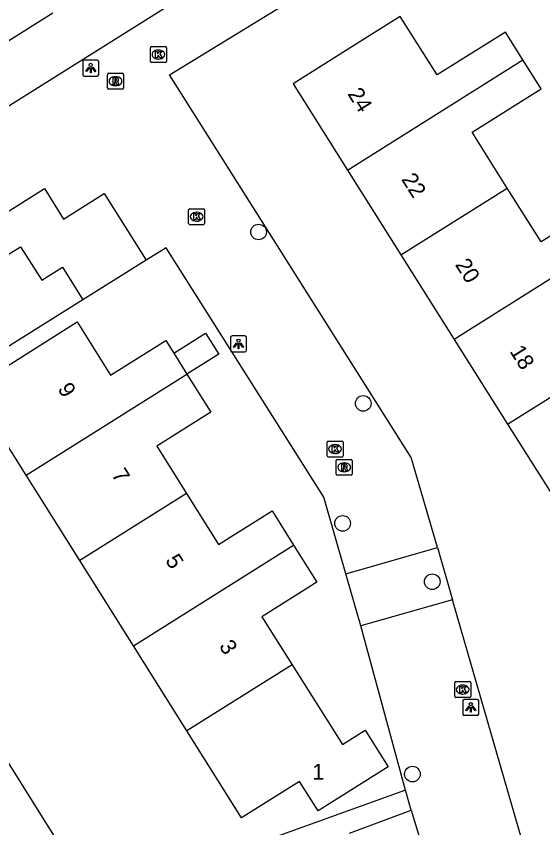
# Model space of a CAD drawing. Extents: x 158461 to 159795, y 387220 to 388672.
# Drawn here: x 159034.3 to 159067.3, y 388070.4 to 388121.2 of the extents above; entities that cross this region are included whole.
import ezdxf

# ---------------------------------------------------------------- set-up
doc = ezdxf.new("R2010")
doc.units = 0
for name, color, linetype in [('IMGEO_Boom', 7, 'Continuous'), ('IMGEO_Groenvoorziening', 7, 'Continuous'), ('IMGEO_Kolk', 7, 'Continuous'), ('IMGEO_Lichtpunt', 7, 'Continuous'), ('IMGEO_Pand', 7, 'Continuous'), ('IMGEO_Pand_nummerreeks', 7, 'Continuous'), ('IMGEO_Parkeervlak_open', 7, 'Continuous'), ('IMGEO_Rijbaan_lokaal_open', 7, 'Continuous'), ('IMGEO_Rioolput', 7, 'Continuous'), ('IMGEO_Voetpad_open', 7, 'Continuous')]:
    doc.layers.add(name, color=color, linetype=linetype)

msp = doc.modelspace()

# ---------------------------------------------------------------- linework, layer by layer
at = {"layer": 'IMGEO_Boom'}
for centre in [(159049.509, 388107.668), (159056.054, 388096.938), (159054.767, 388089.426), (159060.376, 388085.773), (159059.136, 388073.726)]:
    msp.add_circle(centre, 0.489, dxfattribs=at)
at = {"layer": 'IMGEO_Groenvoorziening'}
msp.add_lwpolyline([(159038.519, 388103.426), (159031.27, 388098.883)], dxfattribs=at)
at = {"layer": 'IMGEO_Kolk'}
for p, q in [((159042.739, 388118.354), (159042.739, 388119.206)), ((159042.814, 388119.28), (159043.666, 388119.28)), ((159043.74, 388119.206), (159043.74, 388118.354)), ((159043.227, 388119.06), (159043.252, 388119.06)), ((159043.666, 388118.28), (159042.814, 388118.28)), ((159043.25, 388118.5), (159043.225, 388118.5)), ((159045.131, 388108.201), (159045.131, 388109.053)), ((159045.206, 388109.127), (159046.058, 388109.127)), ((159046.132, 388109.053), (159046.132, 388108.201)), ((159045.619, 388108.907), (159045.644, 388108.907)), ((159046.058, 388108.127), (159045.206, 388108.127)), ((159045.642, 388108.347), (159045.617, 388108.347)), ((159053.793, 388093.654), (159053.793, 388094.506)), ((159053.868, 388094.58), (159054.72, 388094.58)), ((159054.281, 388094.36), (159054.306, 388094.36)), ((159054.794, 388094.506), (159054.794, 388093.654)), ((159054.304, 388093.8), (159054.279, 388093.8)), ((159054.72, 388093.58), (159053.868, 388093.58)), ((159061.856, 388079.515), (159062.708, 388079.515)), ((159061.781, 388078.589), (159061.781, 388079.441)), ((159062.269, 388079.295), (159062.294, 388079.295)), ((159062.782, 388079.441), (159062.782, 388078.589)), ((159062.708, 388078.515), (159061.856, 388078.515)), ((159062.292, 388078.735), (159062.267, 388078.735))]:
    msp.add_line(p, q, dxfattribs=at)
for points in [[(159042.739, 388118.354), (159042.739, 388119.206)], [(159042.814, 388119.28), (159043.666, 388119.28)], [(159043.74, 388119.206), (159043.74, 388118.354)], [(159043.06, 388118.98), (159043.183, 388118.98), (159043.183, 388118.829), (159043.313, 388118.98), (159043.477, 388118.98), (159043.331, 388118.829), (159043.484, 388118.58), (159043.332, 388118.58), (159043.247, 388118.744), (159043.183, 388118.677), (159043.183, 388118.58), (159043.06, 388118.58), (159043.06, 388118.98)], [(159043.666, 388118.28), (159042.814, 388118.28)], [(159045.131, 388108.201), (159045.131, 388109.053)], [(159045.206, 388109.127), (159046.058, 388109.127)], [(159046.132, 388109.053), (159046.132, 388108.201)], [(159045.452, 388108.827), (159045.575, 388108.827), (159045.575, 388108.676), (159045.705, 388108.827), (159045.869, 388108.827), (159045.723, 388108.676), (159045.876, 388108.427), (159045.724, 388108.427), (159045.639, 388108.591), (159045.575, 388108.524), (159045.575, 388108.427), (159045.452, 388108.427), (159045.452, 388108.827)], [(159046.058, 388108.127), (159045.206, 388108.127)], [(159053.793, 388093.654), (159053.793, 388094.506)], [(159053.868, 388094.58), (159054.72, 388094.58)], [(159054.114, 388094.28), (159054.237, 388094.28), (159054.237, 388094.129), (159054.367, 388094.28), (159054.531, 388094.28), (159054.385, 388094.129), (159054.538, 388093.88), (159054.386, 388093.88), (159054.301, 388094.044), (159054.237, 388093.977), (159054.237, 388093.88), (159054.114, 388093.88), (159054.114, 388094.28)], [(159054.794, 388094.506), (159054.794, 388093.654)], [(159054.72, 388093.58), (159053.868, 388093.58)], [(159061.856, 388079.515), (159062.708, 388079.515)], [(159061.781, 388078.589), (159061.781, 388079.441)], [(159062.102, 388079.215), (159062.225, 388079.215), (159062.225, 388079.064), (159062.355, 388079.215), (159062.519, 388079.215), (159062.373, 388079.064), (159062.526, 388078.815), (159062.374, 388078.815), (159062.289, 388078.979), (159062.225, 388078.912), (159062.225, 388078.815), (159062.102, 388078.815), (159062.102, 388079.215)], [(159062.782, 388079.441), (159062.782, 388078.589)], [(159062.708, 388078.515), (159061.856, 388078.515)]]:
    msp.add_lwpolyline(points, dxfattribs=at)
for centre, start, end in [((159042.816, 388119.204), 91.552, 178.448), ((159042.816, 388119.204), 91.552, 178.448), ((159043.664, 388119.204), 1.552, 88.448), ((159043.664, 388119.204), 1.552, 88.448), ((159042.816, 388118.356), 181.552, 268.448), ((159042.816, 388118.356), 181.552, 268.448), ((159043.664, 388118.356), 271.552, 358.448), ((159043.664, 388118.356), 271.552, 358.448), ((159045.208, 388109.051), 91.552, 178.448), ((159045.208, 388109.051), 91.552, 178.448), ((159046.056, 388109.051), 1.552, 88.448), ((159046.056, 388109.051), 1.552, 88.448), ((159045.208, 388108.203), 181.552, 268.448), ((159045.208, 388108.203), 181.552, 268.448), ((159046.056, 388108.203), 271.552, 358.448), ((159046.056, 388108.203), 271.552, 358.448), ((159053.87, 388094.504), 91.552, 178.448), ((159053.87, 388094.504), 91.552, 178.448), ((159054.718, 388094.504), 1.552, 88.448), ((159054.718, 388094.504), 1.552, 88.448), ((159053.87, 388093.656), 181.552, 268.448), ((159053.87, 388093.656), 181.552, 268.448), ((159054.718, 388093.656), 271.552, 358.448), ((159054.718, 388093.656), 271.552, 358.448), ((159061.858, 388079.439), 91.552, 178.448), ((159061.858, 388079.439), 91.552, 178.448), ((159062.706, 388079.439), 1.552, 88.448), ((159062.706, 388079.439), 1.552, 88.448), ((159061.858, 388078.591), 181.552, 268.448), ((159061.858, 388078.591), 181.552, 268.448), ((159062.706, 388078.591), 271.552, 358.448), ((159062.706, 388078.591), 271.552, 358.448)]:
    msp.add_arc(centre, 0.0765, start, end, dxfattribs=at)
for centre, major_axis, ratio, start_param, end_param in [((159043.226, 388118.78), (-0.387, 0.002), 0.722429, 4.712389, 7.853982), ((159043.251, 388118.78), (-0.39, 0.002), 0.717154, 1.570796, 4.712389), ((159045.618, 388108.627), (-0.387, 0.002), 0.722429, 4.712389, 7.853982), ((159045.643, 388108.627), (-0.39, 0.002), 0.717154, 1.570796, 4.712389), ((159054.28, 388094.08), (-0.387, 0.002), 0.722429, 4.712389, 7.853982), ((159054.305, 388094.08), (-0.39, 0.002), 0.717154, 1.570796, 4.712389), ((159062.268, 388079.015), (-0.387, 0.002), 0.722429, 4.712389, 7.853982), ((159062.293, 388079.015), (-0.39, 0.002), 0.717154, 1.570796, 4.712389)]:
    msp.add_ellipse(centre, major_axis=major_axis, ratio=ratio, start_param=start_param, end_param=end_param, dxfattribs=at)
at = {"layer": 'IMGEO_Lichtpunt'}
for p, q in [((159038.505, 388118.334), (159038.505, 388117.527)), ((159038.505, 388118.334), (159038.505, 388117.527)), ((159039.407, 388118.429), (159038.599, 388118.429)), ((159039.407, 388118.429), (159038.599, 388118.429)), ((159039.501, 388117.527), (159039.501, 388118.334)), ((159039.501, 388117.527), (159039.501, 388118.334)), ((159038.599, 388117.433), (159039.407, 388117.433)), ((159038.599, 388117.433), (159039.407, 388117.433)), ((159047.753, 388101.067), (159047.753, 388100.26)), ((159047.753, 388101.067), (159047.753, 388100.26)), ((159048.655, 388101.162), (159047.847, 388101.162)), ((159048.655, 388101.162), (159047.847, 388101.162)), ((159048.749, 388100.26), (159048.749, 388101.067)), ((159048.749, 388100.26), (159048.749, 388101.067)), ((159047.847, 388100.166), (159048.655, 388100.166)), ((159047.847, 388100.166), (159048.655, 388100.166)), ((159062.285, 388078.307), (159062.285, 388077.5)), ((159062.285, 388078.307), (159062.285, 388077.5)), ((159063.187, 388078.402), (159062.379, 388078.402)), ((159063.187, 388078.402), (159062.379, 388078.402)), ((159063.281, 388077.5), (159063.281, 388078.307)), ((159063.281, 388077.5), (159063.281, 388078.307)), ((159062.379, 388077.406), (159063.187, 388077.406)), ((159062.379, 388077.406), (159063.187, 388077.406))]:
    msp.add_line(p, q, dxfattribs=at)
for points in [[(159038.879, 388117.998), (159038.918, 388117.97), (159038.73, 388117.708), (159038.692, 388117.735), (159038.879, 388117.998)], [(159038.981, 388117.95), (159039.028, 388117.95), (159039.028, 388117.628), (159038.981, 388117.628), (159038.981, 388117.95)], [(159039.091, 388117.97), (159039.129, 388117.997), (159039.316, 388117.735), (159039.277, 388117.707), (159039.091, 388117.97)], [(159048.127, 388100.731), (159048.166, 388100.703), (159047.978, 388100.441), (159047.94, 388100.468), (159048.127, 388100.731)], [(159048.229, 388100.683), (159048.276, 388100.683), (159048.276, 388100.361), (159048.229, 388100.361), (159048.229, 388100.683)], [(159048.339, 388100.703), (159048.377, 388100.73), (159048.564, 388100.468), (159048.525, 388100.44), (159048.339, 388100.703)], [(159062.659, 388077.971), (159062.698, 388077.943), (159062.51, 388077.681), (159062.472, 388077.708), (159062.659, 388077.971)], [(159062.871, 388077.943), (159062.909, 388077.97), (159063.096, 388077.708), (159063.057, 388077.68), (159062.871, 388077.943)], [(159062.761, 388077.923), (159062.808, 388077.923), (159062.808, 388077.601), (159062.761, 388077.601), (159062.761, 388077.923)]]:
    msp.add_lwpolyline(points, dxfattribs=at)
for centre in [(159039.004, 388118.132), (159048.252, 388100.865), (159062.784, 388078.105)]:
    msp.add_circle(centre, 0.0994, dxfattribs=at)
for centre, start, end in [((159038.599, 388118.334), 90, 180), ((159038.599, 388118.334), 90, 180), ((159039.407, 388118.334), 0, 90), ((159039.407, 388118.334), 0, 90), ((159038.599, 388117.527), 180, 270), ((159038.599, 388117.527), 180, 270), ((159039.407, 388117.527), 270, 0), ((159039.407, 388117.527), 270, 360), ((159047.847, 388101.067), 90, 180), ((159047.847, 388101.067), 90, 180), ((159048.655, 388101.067), 0, 90), ((159048.655, 388101.067), 0, 90), ((159047.847, 388100.26), 180, 270), ((159047.847, 388100.26), 180, 270), ((159048.655, 388100.26), 270, 0), ((159048.655, 388100.26), 270, 360), ((159062.379, 388078.307), 90, 180), ((159062.379, 388078.307), 90, 180), ((159063.187, 388078.307), 0, 90), ((159063.187, 388078.307), 0, 90), ((159062.379, 388077.5), 180, 270), ((159062.379, 388077.5), 180, 270), ((159063.187, 388077.5), 270, 0), ((159063.187, 388077.5), 270, 360)]:
    msp.add_arc(centre, 0.0946, start, end, dxfattribs=at)
at = {"layer": 'IMGEO_Pand'}
for points in [[(159030.718, 388119.025), (159032.637, 388120.22), (159033.235, 388119.26), (159036.641, 388121.382)], [(159066.051, 388118.451), (159064.956, 388120.19), (159060.683, 388117.499), (159058.373, 388121.167), (159056.465, 388119.966), (159051.896, 388117.088), (159051.67, 388116.946), (159055.075, 388111.539)], [(159055.075, 388111.539), (159066.051, 388118.451)], [(159065.063, 388110.423), (159062.866, 388113.913), (159067.193, 388116.638), (159066.051, 388118.451)], [(159055.075, 388111.539), (159058.414, 388106.237)], [(159058.414, 388106.237), (159065.063, 388110.423)], [(159072.665, 388107.802), (159071.454, 388109.726), (159067.192, 388107.043), (159065.063, 388110.423)], [(159072.665, 388107.802), (159061.753, 388100.933)], [(159058.414, 388106.237), (159061.753, 388100.933)], [(159034.958, 388092.44), (159031.538, 388097.88), (159038.147, 388102.036), (159040.243, 388098.701), (159043.7, 388100.875), (159044.196, 388100.086)], [(159044.196, 388100.086), (159046.183, 388101.336), (159047.011, 388100.018), (159045.024, 388098.769)], [(159061.753, 388100.933), (159065.093, 388095.63)], [(159044.196, 388100.086), (159045.024, 388098.769)], [(159065.093, 388095.63), (159071.67, 388099.771)], [(159034.958, 388092.44), (159045.024, 388098.769)], [(159045.024, 388098.769), (159046.519, 388096.392), (159043.131, 388094.263), (159044.994, 388091.301)], [(159065.093, 388095.63), (159068.496, 388090.225), (159069.023, 388090.556), (159070.113, 388086.853)], [(159038.315, 388087.102), (159034.958, 388092.44)], [(159044.994, 388091.301), (159038.315, 388087.102)], [(159044.994, 388091.301), (159047, 388088.11), (159050.351, 388090.218), (159051.702, 388088.07)], [(159041.671, 388081.763), (159051.702, 388088.07)], [(159051.702, 388088.07), (159053.162, 388085.748), (159049.717, 388083.582), (159051.613, 388080.566)], [(159041.671, 388081.763), (159038.315, 388087.102)], [(159045.028, 388076.425), (159041.671, 388081.763)], [(159051.613, 388080.566), (159054.753, 388075.572), (159056.179, 388076.468), (159057.614, 388074.185), (159053.23, 388071.428), (159052.074, 388073.267), (159048.447, 388070.987), (159045.028, 388076.425)], [(159051.613, 388080.566), (159045.028, 388076.425)]]:
    msp.add_lwpolyline(points, dxfattribs=at)
at = {"layer": 'IMGEO_Parkeervlak_open'}
for points in [[(159031.27, 388098.883), (159029.957, 388100.956), (159031.277, 388101.774), (159029.954, 388103.86), (159034.614, 388106.748), (159035.936, 388104.662), (159037.229, 388105.463), (159038.519, 388103.426)], [(159042.469, 388105.902), (159038.519, 388103.426)]]:
    msp.add_lwpolyline(points, dxfattribs=at)
at = {"layer": 'IMGEO_Rijbaan_lokaal_open'}
for points in [[(159059.869, 388131.884), (159021.647, 388107.89), (159011.851, 388123.609)], [(159060.694, 388087.914), (159059.062, 388093.558), (159043.934, 388117.5), (159052.469, 388122.753), (159061.868, 388128.764)], [(159026.302, 388095.762), (159025.087, 388097.695), (159027.616, 388099.283), (159026.403, 388101.216), (159027.428, 388101.866), (159026.063, 388104.041), (159036.104, 388110.386), (159037.298, 388108.48), (159039.835, 388110.07), (159042.469, 388105.902)], [(159054.968, 388086.263), (159053.592, 388091.06), (159043.722, 388106.687), (159042.469, 388105.902)], [(159054.968, 388086.263), (159060.694, 388087.914)], [(159060.694, 388087.914), (159061.641, 388084.638)], [(159055.901, 388083.01), (159054.968, 388086.263)], [(159061.641, 388084.638), (159055.901, 388083.01)], [(159075.986, 388040.282), (159074.579, 388039.888), (159061.641, 388084.638)], [(159058.71, 388072.714), (159055.901, 388083.01)], [(159059.049, 388071.471), (159058.71, 388072.714)], [(159059.049, 388071.471), (159064.778, 388052.577), (159060.647, 388051.386)]]:
    msp.add_lwpolyline(points, dxfattribs=at)
at = {"layer": 'IMGEO_Rioolput'}
for p, q in [((159040.128, 388117.613), (159040.98, 388117.613)), ((159040.053, 388116.687), (159040.053, 388117.539)), ((159040.541, 388117.393), (159040.566, 388117.393)), ((159041.054, 388117.539), (159041.054, 388116.687)), ((159040.98, 388116.613), (159040.128, 388116.613)), ((159040.564, 388116.833), (159040.539, 388116.833)), ((159054.365, 388092.508), (159054.365, 388093.36)), ((159054.44, 388093.434), (159055.292, 388093.434)), ((159054.853, 388093.214), (159054.878, 388093.214)), ((159055.366, 388093.36), (159055.366, 388092.508)), ((159055.292, 388092.434), (159054.44, 388092.434)), ((159054.876, 388092.654), (159054.851, 388092.654))]:
    msp.add_line(p, q, dxfattribs=at)
for points in [[(159040.128, 388117.613), (159040.98, 388117.613)], [(159040.053, 388116.687), (159040.053, 388117.539)], [(159040.642, 388117.311), (159040.39, 388117.313), (159040.39, 388116.913)], [(159040.39, 388116.913), (159040.514, 388116.913), (159040.514, 388117.075), (159040.525, 388117.075)], [(159040.568, 388117.232), (159040.514, 388117.232), (159040.514, 388117.151)], [(159040.514, 388117.151), (159040.566, 388117.151)], [(159041.054, 388117.539), (159041.054, 388116.687)], [(159040.98, 388116.613), (159040.128, 388116.613)], [(159040.572, 388117.046), (159040.643, 388116.913), (159040.783, 388116.913), (159040.718, 388117.039)], [(159054.365, 388092.508), (159054.365, 388093.36)], [(159054.44, 388093.434), (159055.292, 388093.434)], [(159055.366, 388093.36), (159055.366, 388092.508)], [(159054.954, 388093.132), (159054.702, 388093.134), (159054.702, 388092.734)], [(159054.702, 388092.734), (159054.826, 388092.734), (159054.826, 388092.896), (159054.837, 388092.896)], [(159054.88, 388093.053), (159054.826, 388093.053), (159054.826, 388092.972)], [(159054.826, 388092.972), (159054.878, 388092.972)], [(159054.884, 388092.867), (159054.955, 388092.734), (159055.095, 388092.734), (159055.03, 388092.86)], [(159055.292, 388092.434), (159054.44, 388092.434)]]:
    msp.add_lwpolyline(points, dxfattribs=at)
for centre, radius, start, end in [((159040.13, 388117.537), 0.0765, 91.552, 178.448), ((159040.13, 388117.537), 0.0765, 91.552, 178.448), ((159040.978, 388117.537), 0.0765, 1.552, 88.448), ((159040.978, 388117.537), 0.0765, 1.552, 88.448), ((159040.524, 388117.022), 0.0533, 26.0293, 88.6989), ((159040.55, 388117.34), 0.19, 274.7715, 282.9687), ((159040.574, 388117.136), 0.0964, 77.0061, 93.1865), ((159040.588, 388117.193), 0.0378, 276.6634, 79.6772), ((159040.641, 388117.201), 0.109, 350.3612, 89.416), ((159040.639, 388117.201), 0.112, 277.5842, 350.9817), ((159040.623, 388116.986), 0.108, 29.5134, 73.7905), ((159040.13, 388116.689), 0.0765, 181.552, 268.448), ((159040.13, 388116.689), 0.0765, 181.552, 268.448), ((159040.978, 388116.689), 0.0765, 271.552, 358.448), ((159040.978, 388116.689), 0.0765, 271.552, 358.448), ((159054.442, 388093.358), 0.0765, 91.552, 178.448), ((159054.442, 388093.358), 0.0765, 91.552, 178.448), ((159055.29, 388093.358), 0.0765, 1.552, 88.448), ((159055.29, 388093.358), 0.0765, 1.552, 88.448), ((159054.836, 388092.843), 0.0533, 26.0293, 88.6989), ((159054.862, 388093.161), 0.19, 274.7715, 282.9687), ((159054.886, 388092.957), 0.0964, 77.0061, 93.1865), ((159054.9, 388093.014), 0.0378, 276.6634, 79.6772), ((159054.953, 388093.022), 0.109, 350.3612, 89.416), ((159054.951, 388093.022), 0.112, 277.5842, 350.9817), ((159054.935, 388092.807), 0.108, 29.5134, 73.7905), ((159054.442, 388092.51), 0.0765, 181.552, 268.448), ((159054.442, 388092.51), 0.0765, 181.552, 268.448), ((159055.29, 388092.51), 0.0765, 271.552, 358.448), ((159055.29, 388092.51), 0.0765, 271.552, 358.448)]:
    msp.add_arc(centre, radius, start, end, dxfattribs=at)
for centre, major_axis, ratio, start_param, end_param in [((159040.54, 388117.113), (-0.387, 0.002), 0.722429, 4.712389, 7.853982), ((159040.565, 388117.113), (-0.39, 0.002), 0.717154, 1.570796, 4.712389), ((159054.852, 388092.934), (-0.387, 0.002), 0.722429, 4.712389, 7.853982), ((159054.877, 388092.934), (-0.39, 0.002), 0.717154, 1.570796, 4.712389)]:
    msp.add_ellipse(centre, major_axis=major_axis, ratio=ratio, start_param=start_param, end_param=end_param, dxfattribs=at)
at = {"layer": 'IMGEO_Voetpad_open'}
for points in [[(159058.71, 388072.714), (159039.3, 388065.725), (159022.136, 388093.144)], [(159055.205, 388070.029), (159059.049, 388071.471)]]:
    msp.add_lwpolyline(points, dxfattribs=at)

# ---------------------------------------------------------------- texts
at = {"layer": 'IMGEO_Pand_nummerreeks'}
for s, rotation, p in [('24', 302.1983, (159055.045, 388116.316)), ('22', 302.1983, (159058.409, 388110.975)), ('20', 302.1983, (159061.777, 388105.625)), ('18', 302.1983, (159065.19, 388100.204)), ('9', 302.0912, (159036.905, 388097.843)), ('7', 302.0928, (159040.272, 388092.476)), ('5', 302.0928, (159043.638, 388087.108)), ('3', 302.0928, (159047.004, 388081.74))]:
    msp.add_text(s, height=1, rotation=rotation, dxfattribs=at).set_placement(p)
msp.add_text('1', height=1, dxfattribs=at).set_placement((159052.873, 388073.368))

doc.saveas('drawing.dxf')
